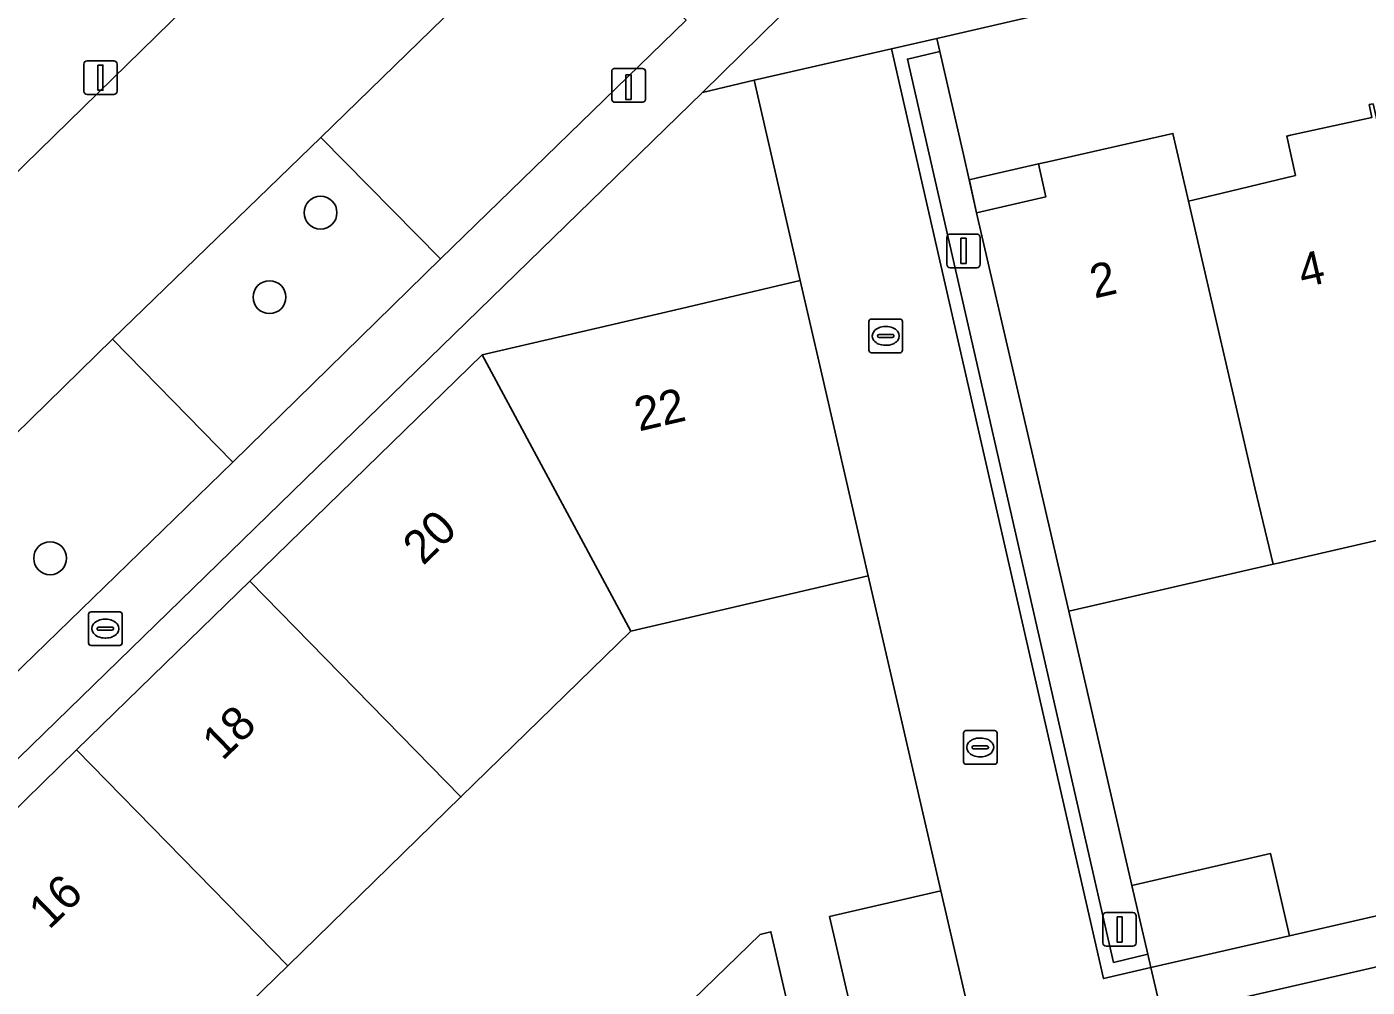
# Model space of a CAD drawing. Extents: x 156412 to 157779, y 382335 to 383768.
# Drawn here: x 156602.45 to 156642.32, y 383459.35 to 383487.92 of the extents above; entities that cross this region are included whole.
import ezdxf

# ---------------------------------------------------------------- set-up
doc = ezdxf.new("R2010")
doc.units = 0
for name, color, linetype in [('IMGEO_Berm_groen', 7, 'Continuous'), ('IMGEO_Boom', 7, 'Continuous'), ('IMGEO_Brandkraan', 7, 'Continuous'), ('IMGEO_Erf', 7, 'Continuous'), ('IMGEO_Groenvoorziening', 7, 'Continuous'), ('IMGEO_Kolk', 7, 'Continuous'), ('IMGEO_Laadpaal', 7, 'Continuous'), ('IMGEO_Lichtmast', 7, 'Continuous'), ('IMGEO_Muur', 7, 'Continuous'), ('IMGEO_Pand', 7, 'Continuous'), ('IMGEO_Pand_nummerreeks', 7, 'Continuous'), ('IMGEO_Pand_overbouw', 7, 'Continuous'), ('IMGEO_Parkeervlak_open', 7, 'Continuous'), ('IMGEO_Rijbaan_lokaal_gesloten', 7, 'Continuous'), ('IMGEO_Voetpad_open', 7, 'Continuous')]:
    doc.layers.add(name, color=color, linetype=linetype)

msp = doc.modelspace()

# ---------------------------------------------------------------- linework, layer by layer
at = {"layer": 'IMGEO_Berm_groen'}
msp.add_lwpolyline([(156614.755, 383481.014), (156611.195, 383484.63), (156604.999, 383478.631), (156608.574, 383474.97)], close=True, dxfattribs=at)
at = {"layer": 'IMGEO_Boom'}
for centre in [(156611.185, 383482.39), (156609.667, 383479.877), (156603.143, 383472.112)]:
    msp.add_circle(centre, 0.489, dxfattribs=at)
at = {"layer": 'IMGEO_Brandkraan'}
for p, q in [((156604.284, 383469.593), (156604.284, 383470.445)), ((156604.359, 383470.519), (156605.211, 383470.519)), ((156604.772, 383470.299), (156604.797, 383470.299)), ((156605.285, 383470.445), (156605.285, 383469.593)), ((156604.543, 383470.013), (156604.543, 383470.025)), ((156604.981, 383469.976), (156604.583, 383469.976)), ((156604.586, 383470.062), (156604.984, 383470.062)), ((156605.027, 383470.025), (156605.027, 383470.013)), ((156605.211, 383469.519), (156604.359, 383469.519)), ((156604.795, 383469.739), (156604.77, 383469.739))]:
    msp.add_line(p, q, dxfattribs=at)
for points in [[(156604.284, 383469.593), (156604.284, 383470.445)], [(156604.359, 383470.519), (156605.211, 383470.519)], [(156605.285, 383470.445), (156605.285, 383469.593)], [(156605.211, 383469.519), (156604.359, 383469.519)]]:
    msp.add_lwpolyline(points, dxfattribs=at)
for centre, radius, start, end in [((156604.361, 383470.443), 0.0765, 91.552, 178.448), ((156604.361, 383470.443), 0.0765, 91.552, 178.448), ((156605.209, 383470.443), 0.0765, 1.552, 88.448), ((156605.209, 383470.443), 0.0765, 1.552, 88.448), ((156604.583, 383470.022), 0.0403, 85.8775, 175.7526), ((156604.58, 383470.012), 0.0366, 178.938, 274.7102), ((156604.984, 383470.019), 0.043, 264.8664, 352.4533), ((156604.988, 383470.024), 0.0386, 1.7309, 96.639), ((156604.361, 383469.595), 0.0765, 181.552, 268.448), ((156604.361, 383469.595), 0.0765, 181.552, 268.448), ((156605.209, 383469.595), 0.0765, 271.552, 358.448), ((156605.209, 383469.595), 0.0765, 271.552, 358.448)]:
    msp.add_arc(centre, radius, start, end, dxfattribs=at)
for centre, major_axis, ratio, start_param, end_param in [((156604.771, 383470.019), (-0.387, 0.002), 0.722429, 4.712389, 7.853982), ((156604.796, 383470.019), (-0.39, 0.002), 0.717154, 1.570796, 4.712389)]:
    msp.add_ellipse(centre, major_axis=major_axis, ratio=ratio, start_param=start_param, end_param=end_param, dxfattribs=at)
at = {"layer": 'IMGEO_Erf'}
for points in [[(156683.376, 383499.999), (156629.52, 383487.573), (156629.609, 383487.183), (156630.307, 383484.122), (156630.479, 383483.371), (156630.701, 383482.382), (156632.762, 383482.864), (156632.54, 383483.839), (156632.779, 383483.893), (156636.539, 383484.748), (156637.005, 383482.729), (156637.174, 383482.77), (156638.004, 383482.971), (156640.182, 383483.497), (156639.925, 383484.669), (156640.035, 383484.693), (156642.459, 383485.223)], [(156601.384, 383463.94), (156603.925, 383466.413), (156606.554, 383468.973), (156609.083, 383471.435), (156615.991, 383478.161), (156621.749, 383479.505), (156625.453, 383480.369), (156625.272, 383481.157), (156624.082, 383486.329), (156622.542, 383485.969), (156562.297, 383427.345)], [(156645.343, 383473.274), (156639.672, 383471.971), (156639.523, 383471.937), (156633.446, 383470.541), (156635.317, 383462.376), (156639.445, 383463.33), (156640.009, 383460.884), (156644.15, 383461.839)], [(156627.141, 383457.948), (156626.328, 383461.456), (156629.631, 383462.221), (156627.474, 383471.592), (156620.418, 383469.939), (156615.363, 383465.015), (156610.209, 383459.992), (156605.054, 383454.97)], [(156620.576, 383457.345), (156624.257, 383460.927), (156624.581, 383461.006), (156625.406, 383457.451)], [(156642.994, 383460.049), (156638.841, 383459.1), (156639.405, 383456.659), (156635.277, 383455.713), (156637.671, 383445.362), (156643.706, 383446.759)]]:
    msp.add_lwpolyline(points, dxfattribs=at)
at = {"layer": 'IMGEO_Groenvoorziening'}
msp.add_lwpolyline([(156598.349, 383504.256), (156542.01, 383449.623), (156551.961, 383435.966), (156552.562, 383435.148), (156555.302, 383437.826), (156618.942, 383499.999)], dxfattribs=at)
msp.add_lwpolyline([(156630.479, 383483.371), (156630.307, 383484.122), (156629.609, 383487.183), (156628.643, 383486.96), (156634.776, 383460.092), (156635.792, 383460.333), (156635.317, 383462.376), (156633.446, 383470.541), (156630.701, 383482.382)], close=True, dxfattribs=at)
at = {"layer": 'IMGEO_Kolk'}
for p, q in [((156627.495, 383478.299), (156627.495, 383479.151)), ((156627.57, 383479.225), (156628.422, 383479.225)), ((156628.496, 383479.151), (156628.496, 383478.299)), ((156627.754, 383478.719), (156627.754, 383478.731)), ((156628.192, 383478.682), (156627.794, 383478.682)), ((156627.797, 383478.768), (156628.195, 383478.768)), ((156627.983, 383479.005), (156628.008, 383479.005)), ((156628.238, 383478.731), (156628.238, 383478.719)), ((156628.006, 383478.445), (156627.981, 383478.445)), ((156628.422, 383478.225), (156627.57, 383478.225)), ((156630.308, 383466.06), (156630.308, 383466.912)), ((156630.383, 383466.986), (156631.235, 383466.986)), ((156630.796, 383466.766), (156630.821, 383466.766)), ((156631.309, 383466.912), (156631.309, 383466.06)), ((156630.567, 383466.48), (156630.567, 383466.492)), ((156631.005, 383466.443), (156630.607, 383466.443)), ((156630.61, 383466.529), (156631.008, 383466.529)), ((156631.051, 383466.492), (156631.051, 383466.48)), ((156631.235, 383465.986), (156630.383, 383465.986)), ((156630.819, 383466.206), (156630.794, 383466.206))]:
    msp.add_line(p, q, dxfattribs=at)
for points in [[(156627.495, 383478.299), (156627.495, 383479.151)], [(156627.57, 383479.225), (156628.422, 383479.225)], [(156628.496, 383479.151), (156628.496, 383478.299)], [(156628.422, 383478.225), (156627.57, 383478.225)], [(156630.308, 383466.06), (156630.308, 383466.912)], [(156630.383, 383466.986), (156631.235, 383466.986)], [(156631.309, 383466.912), (156631.309, 383466.06)], [(156631.235, 383465.986), (156630.383, 383465.986)]]:
    msp.add_lwpolyline(points, dxfattribs=at)
for centre, radius, start, end in [((156627.572, 383479.149), 0.0765, 91.552, 178.448), ((156627.572, 383479.149), 0.0765, 91.552, 178.448), ((156628.42, 383479.149), 0.0765, 1.552, 88.448), ((156628.42, 383479.149), 0.0765, 1.552, 88.448), ((156627.794, 383478.728), 0.0403, 85.8775, 175.7526), ((156627.791, 383478.718), 0.0366, 178.938, 274.7102), ((156628.195, 383478.725), 0.043, 264.8664, 352.4533), ((156628.199, 383478.73), 0.0386, 1.7309, 96.639), ((156627.572, 383478.301), 0.0765, 181.552, 268.448), ((156627.572, 383478.301), 0.0765, 181.552, 268.448), ((156628.42, 383478.301), 0.0765, 271.552, 358.448), ((156628.42, 383478.301), 0.0765, 271.552, 358.448), ((156630.385, 383466.91), 0.0765, 91.552, 178.448), ((156630.385, 383466.91), 0.0765, 91.552, 178.448), ((156631.233, 383466.91), 0.0765, 1.552, 88.448), ((156631.233, 383466.91), 0.0765, 1.552, 88.448), ((156630.607, 383466.489), 0.0403, 85.8775, 175.7526), ((156630.604, 383466.479), 0.0366, 178.938, 274.7102), ((156631.008, 383466.486), 0.043, 264.8664, 352.4533), ((156631.012, 383466.491), 0.0386, 1.7309, 96.639), ((156630.385, 383466.062), 0.0765, 181.552, 268.448), ((156630.385, 383466.062), 0.0765, 181.552, 268.448), ((156631.233, 383466.062), 0.0765, 271.552, 358.448), ((156631.233, 383466.062), 0.0765, 271.552, 358.448)]:
    msp.add_arc(centre, radius, start, end, dxfattribs=at)
for centre, major_axis, ratio, start_param, end_param in [((156627.982, 383478.725), (-0.387, 0.002), 0.722429, 4.712389, 7.853982), ((156628.007, 383478.725), (-0.39, 0.002), 0.717154, 1.570796, 4.712389), ((156630.795, 383466.486), (-0.387, 0.002), 0.722429, 4.712389, 7.853982), ((156630.82, 383466.486), (-0.39, 0.002), 0.717154, 1.570796, 4.712389)]:
    msp.add_ellipse(centre, major_axis=major_axis, ratio=ratio, start_param=start_param, end_param=end_param, dxfattribs=at)
at = {"layer": 'IMGEO_Laadpaal'}
for p, q in [((156620.765, 383486.677), (156619.924, 383486.677)), ((156620.765, 383486.677), (156619.924, 383486.677)), ((156619.849, 383486.593), (156619.849, 383485.752)), ((156619.849, 383486.593), (156619.849, 383485.752)), ((156620.849, 383485.761), (156620.849, 383486.602)), ((156620.849, 383485.761), (156620.849, 383486.602)), ((156619.933, 383485.677), (156620.774, 383485.677)), ((156619.933, 383485.677), (156620.774, 383485.677))]:
    msp.add_line(p, q, dxfattribs=at)
msp.add_lwpolyline([(156620.264, 383486.49), (156620.424, 383486.49), (156620.424, 383485.757), (156620.264, 383485.757), (156620.264, 383486.49)], dxfattribs=at)
for centre, start, end in [((156619.927, 383486.599), 92.4484, 184.2845), ((156619.927, 383486.599), 92.4484, 184.2845), ((156620.771, 383486.599), 2.4484, 94.2845), ((156620.771, 383486.599), 2.4484, 94.2845), ((156619.927, 383485.755), 182.4484, 274.2845), ((156619.927, 383485.755), 182.4484, 274.2845), ((156620.771, 383485.755), 272.4484, 4.2845), ((156620.771, 383485.755), 272.4484, 4.2845)]:
    msp.add_arc(centre, 0.0779, start, end, dxfattribs=at)
at = {"layer": 'IMGEO_Lichtmast'}
for p, q in [((156604.143, 383486.007), (156604.143, 383486.807)), ((156604.143, 383486.807), (156604.143, 383486.007)), ((156604.243, 383486.907), (156605.033, 383486.907)), ((156605.033, 383486.907), (156604.243, 383486.907)), ((156605.133, 383486.807), (156605.133, 383486.007)), ((156605.133, 383486.007), (156605.133, 383486.807)), ((156605.033, 383485.907), (156604.243, 383485.907)), ((156604.243, 383485.907), (156605.033, 383485.907)), ((156629.814, 383480.854), (156629.814, 383481.654)), ((156629.814, 383481.654), (156629.814, 383480.854)), ((156629.914, 383481.754), (156630.704, 383481.754)), ((156630.704, 383481.754), (156629.914, 383481.754)), ((156630.804, 383481.654), (156630.804, 383480.854)), ((156630.804, 383480.854), (156630.804, 383481.654)), ((156630.704, 383480.754), (156629.914, 383480.754)), ((156629.914, 383480.754), (156630.704, 383480.754)), ((156634.556, 383461.573), (156635.346, 383461.573)), ((156635.346, 383461.573), (156634.556, 383461.573)), ((156634.456, 383460.673), (156634.456, 383461.473)), ((156634.456, 383461.473), (156634.456, 383460.673)), ((156635.446, 383461.473), (156635.446, 383460.673)), ((156635.446, 383460.673), (156635.446, 383461.473)), ((156635.346, 383460.573), (156634.556, 383460.573)), ((156634.556, 383460.573), (156635.346, 383460.573))]:
    msp.add_line(p, q, dxfattribs=at)
for points in [[(156604.563, 383486.782), (156604.713, 383486.782), (156604.713, 383486.032), (156604.563, 383486.032), (156604.563, 383486.782)], [(156630.234, 383481.629), (156630.384, 383481.629), (156630.384, 383480.879), (156630.234, 383480.879), (156630.234, 383481.629)], [(156634.876, 383461.448), (156635.026, 383461.448), (156635.026, 383460.698), (156634.876, 383460.698), (156634.876, 383461.448)]]:
    msp.add_lwpolyline(points, dxfattribs=at)
for centre, start, end in [((156604.243, 383486.807), 90, 180), ((156604.243, 383486.807), 90, 180), ((156605.033, 383486.807), 0, 90), ((156605.033, 383486.807), 360, 90), ((156604.243, 383486.007), 180, 270), ((156604.243, 383486.007), 180, 270), ((156605.033, 383486.007), 270, 0), ((156605.033, 383486.007), 270, 0), ((156629.914, 383481.654), 90, 180), ((156629.914, 383481.654), 90, 180), ((156630.704, 383481.654), 0, 90), ((156630.704, 383481.654), 360, 90), ((156629.914, 383480.854), 180, 270), ((156629.914, 383480.854), 180, 270), ((156630.704, 383480.854), 270, 0), ((156630.704, 383480.854), 270, 0), ((156634.556, 383461.473), 90, 180), ((156634.556, 383461.473), 90, 180), ((156635.346, 383461.473), 0, 90), ((156635.346, 383461.473), 360, 90), ((156634.556, 383460.673), 180, 270), ((156634.556, 383460.673), 180, 270), ((156635.346, 383460.673), 270, 0), ((156635.346, 383460.673), 270, 0)]:
    msp.add_arc(centre, 0.1, start, end, dxfattribs=at)
at = {"layer": 'IMGEO_Muur'}
msp.add_lwpolyline([(156635.883, 383459.943), (156635.792, 383460.333), (156634.776, 383460.092), (156628.643, 383486.96), (156629.609, 383487.183), (156629.52, 383487.573), (156628.164, 383487.26), (156634.476, 383459.61)], close=True, dxfattribs=at)
msp.add_lwpolyline([(156629.631, 383462.221), (156627.474, 383471.592)], dxfattribs=at)
at = {"layer": 'IMGEO_Pand'}
for points in [[(156642.495, 383485.631), (156642.376, 383485.605), (156642.459, 383485.223), (156640.035, 383484.693), (156639.925, 383484.669), (156640.182, 383483.497), (156638.004, 383482.971), (156637.174, 383482.77), (156637.005, 383482.729), (156638.971, 383474.21), (156639.523, 383471.937), (156639.672, 383471.971), (156645.343, 383473.274), (156644.816, 383475.56), (156644.446, 383477.166)], [(156637.005, 383482.729), (156636.539, 383484.748), (156632.779, 383483.893), (156632.54, 383483.839), (156632.762, 383482.864), (156630.701, 383482.382), (156633.446, 383470.541), (156639.523, 383471.937), (156638.971, 383474.21)], [(156620.418, 383469.939), (156627.474, 383471.592), (156626.064, 383477.717), (156625.453, 383480.369), (156621.749, 383479.505), (156615.991, 383478.161)], [(156620.418, 383469.939), (156615.991, 383478.161), (156609.083, 383471.435), (156615.363, 383465.015)], [(156609.083, 383471.435), (156606.554, 383468.973), (156603.925, 383466.413), (156610.209, 383459.992), (156615.363, 383465.015)], [(156598.757, 383461.383), (156605.054, 383454.97), (156610.209, 383459.992), (156603.925, 383466.413), (156601.384, 383463.94)], [(156635.883, 383459.943), (156640.009, 383460.884), (156639.445, 383463.33), (156635.317, 383462.376), (156635.792, 383460.333)], [(156629.631, 383462.221), (156626.328, 383461.456), (156627.141, 383457.948), (156630.444, 383458.713)], [(156620.576, 383457.345), (156622.578, 383455.292), (156624.581, 383457.246), (156625.406, 383457.451), (156624.581, 383461.006), (156624.257, 383460.927)]]:
    msp.add_lwpolyline(points, close=True, dxfattribs=at)
at = {"layer": 'IMGEO_Pand_overbouw'}
msp.add_lwpolyline([(156630.701, 383482.382), (156632.762, 383482.864), (156632.54, 383483.839), (156630.723, 383483.426), (156630.479, 383483.371), (156630.506, 383483.254)], close=True, dxfattribs=at)
at = {"layer": 'IMGEO_Parkeervlak_open'}
for points in [[(156611.195, 383484.63), (156614.755, 383481.014), (156622.058, 383488.119), (156618.506, 383491.745)], [(156596.746, 383470.557), (156600.234, 383466.877), (156608.574, 383474.97), (156604.999, 383478.631)]]:
    msp.add_lwpolyline(points, close=True, dxfattribs=at)
at = {"layer": 'IMGEO_Rijbaan_lokaal_gesloten'}
for points in [[(156684.28, 383563.801), (156657.593, 383537.803), (156637.799, 383518.481), (156627.625, 383508.439), (156628.004, 383508.027), (156626.504, 383506.563), (156625.418, 383505.504), (156624.994, 383505.919), (156618.942, 383499.999), (156555.302, 383437.826)], [(156565.337, 383439.991), (156573.51, 383447.987), (156580.769, 383455.069), (156592.083, 383466.046), (156596.746, 383470.557), (156604.999, 383478.631), (156611.195, 383484.63), (156618.506, 383491.745), (156620.043, 383493.178), (156625.136, 383497.925)]]:
    msp.add_lwpolyline(points, dxfattribs=at)
at = {"layer": 'IMGEO_Voetpad_open'}
for points in [[(156683.376, 383499.999), (156694.668, 383502.605), (156696.01, 383502.915), (156699.907, 383503.798), (156771.694, 383520.38), (156771.262, 383522.255), (156735.362, 383513.992), (156720.615, 383510.598), (156697.342, 383505.193), (156674.811, 383500), (156640.335, 383492.053), (156627.629, 383489.015), (156627.161, 383490.507), (156622.542, 383485.969), (156624.082, 383486.329), (156628.164, 383487.26), (156629.52, 383487.573)], [(156622.542, 383485.969), (156627.161, 383490.507), (156632.679, 383495.907), (156631.395, 383497.263), (156623.61, 383489.655), (156620.043, 383493.178), (156618.506, 383491.745), (156622.058, 383488.119), (156614.755, 383481.014), (156608.574, 383474.97), (156600.234, 383466.877), (156595.677, 383462.431), (156584.372, 383451.419), (156577.144, 383444.373), (156568.938, 383436.39), (156564.927, 383432.5), (156561.388, 383429.052), (156560.601, 383428.286), (156560.176, 383427.867), (156562.297, 383427.345)], [(156633.34, 383457.822), (156634.714, 383458.141), (156636.22, 383458.491), (156635.883, 383459.943), (156634.476, 383459.61), (156628.164, 383487.26), (156624.082, 383486.329), (156625.272, 383481.157), (156625.453, 383480.369), (156626.064, 383477.717), (156627.474, 383471.592), (156629.631, 383462.221), (156630.444, 383458.713), (156630.791, 383457.253), (156631.348, 383454.831), (156634.231, 383442.376), (156636.264, 383433.605), (156636.945, 383430.608), (156639.506, 383431.205)], [(156650.264, 383461.727), (156654.669, 383462.744), (156658.296, 383463.581), (156661.666, 383464.358), (156663.369, 383464.751), (156663.034, 383466.203), (156661.703, 383465.895), (156659.521, 383465.391), (156655.82, 383464.535), (156651.436, 383463.523), (156647.785, 383462.679), (156644.15, 383461.839), (156640.009, 383460.884), (156635.883, 383459.943), (156636.22, 383458.491), (156638.841, 383459.1), (156642.994, 383460.049), (156646.596, 383460.88)]]:
    msp.add_lwpolyline(points, close=True, dxfattribs=at)

# ---------------------------------------------------------------- texts
at = {"layer": 'IMGEO_Pand_nummerreeks'}
for s, rotation, p in [('4', 13.0348, (156640.397, 383480.148)), ('2', 13.1608, (156634.206, 383479.834)), ('22', 13.1352, (156620.659, 383475.882)), ('20', 44.2332, (156614.236, 383471.874)), ('18', 44.2332, (156608.268, 383466.064)), ('16', 44.2332, (156603.109, 383461.041))]:
    msp.add_text(s, height=1, rotation=rotation, dxfattribs=at).set_placement(p)

doc.saveas('drawing.dxf')
